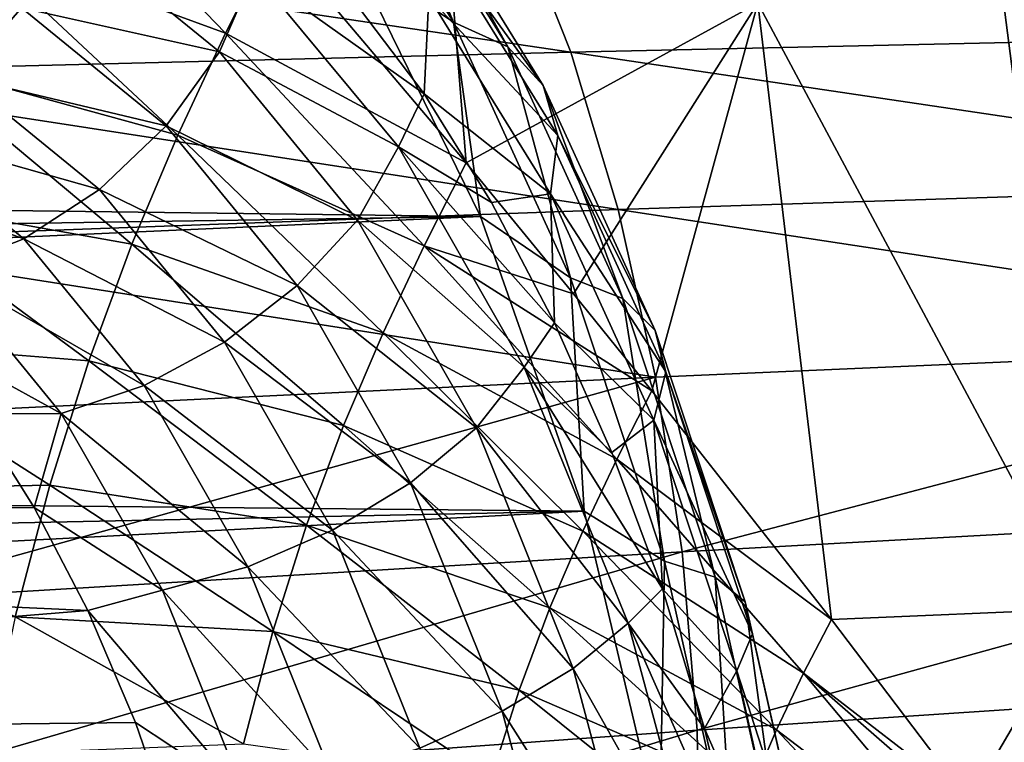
# Model space of a CAD drawing. Header units: metres. Extents: x -62 to 150, y -92 to 92.
# Tile 269 of 656: x 52.16 to 57.67, y -55.69 to -51.65. Entities that reach past the tile are written whole.
import ezdxf

# ---------------------------------------------------------------- set-up
doc = ezdxf.new("R2010")
doc.units = ezdxf.units.M
doc.layers.add('solid_500615', color=7, linetype='CONTINUOUS')

msp = doc.modelspace()

# ---------------------------------------------------------------- linework, layer by layer
at = {"layer": 'solid_500615'}
for points in [[(54.314785, -48.219372, 48.480385), (53.582428, -51.178249, 49.958046), (54.656784, -52.449593, 48.978039)], [(56.291866, -51.555855, 46.905476), (54.314785, -48.219372, 48.480385), (54.656784, -52.449593, 48.978039)], [(57.511253, -50.330688, 45.184723), (56.291866, -51.555855, 46.905476), (58.105389, -54.946568, 45.167938)], [(57.785698, -51.062046, 44.982071), (57.511253, -50.330688, 45.184723), (58.105389, -54.946568, 45.167938)], [(53.816456, -50.414337, 28.350708), (54.01672, -51.277042, 27.174192), (54.586933, -51.660725, 27.250351)], [(53.816456, -50.414337, 28.350708), (54.586933, -51.660725, 27.250351), (54.132446, -50.573895, 28.727304)], [(53.308823, -51.723137, 50.367569), (52.165005, -50.536976, 51.38306), (51.862602, -51.192204, 51.842812)], [(53.308823, -51.723137, 50.367569), (53.582428, -51.178249, 49.958046), (52.165005, -50.536976, 51.38306)], [(54.132446, -50.573895, 28.727304), (54.890099, -51.799538, 27.645262), (54.351528, -50.823265, 29.123476)], [(54.586933, -51.660725, 27.250351), (54.890099, -51.799538, 27.645262), (54.132446, -50.573895, 28.727304)], [(54.351528, -50.823265, 29.123476), (55.089138, -52.016483, 28.070061), (54.459068, -51.14579, 29.512766)], [(54.890099, -51.799538, 27.645262), (55.089138, -52.016483, 28.070061), (54.351528, -50.823265, 29.123476)], [(59.906319, -51.727215, 18.340166), (54.923328, -51.024681, 16.379013), (59.600945, -50.972675, 18.824293)], [(55.243561, -51.829163, 15.88064), (50.2113, -51.086109, 14.005143), (54.923328, -51.024681, 16.379013)], [(59.906319, -51.727215, 18.340166), (55.243561, -51.829163, 15.88064), (54.923328, -51.024681, 16.379013)], [(55.243561, -51.829163, 15.88064), (50.547543, -51.946377, 13.490861), (50.2113, -51.086109, 14.005143)], [(52.419926, -51.13187, 32.764488), (53.275066, -51.827087, 31.543219), (52.165722, -51.581364, 32.786217)], [(52.419926, -51.13187, 32.764488), (53.467411, -51.383072, 31.384727), (53.275066, -51.827087, 31.543219)], [(54.656784, -52.449593, 48.978039), (53.582428, -51.178249, 49.958046), (53.308823, -51.723137, 50.367569)], [(54.459068, -51.14579, 29.512766), (55.170757, -52.29707, 28.496372), (54.447891, -51.519928, 29.869175)], [(55.089138, -52.016483, 28.070061), (55.170757, -52.29707, 28.496372), (54.459068, -51.14579, 29.512766)], [(53.041897, -52.294506, 50.764126), (51.862602, -51.192204, 51.842812), (51.571117, -51.890705, 52.280998)], [(53.041897, -52.294506, 50.764126), (53.308823, -51.723137, 50.367569), (51.862602, -51.192204, 51.842812)], [(54.01672, -51.277042, 27.174192), (23.684385, -51.559376, 4.519424), (24.046759, -52.360786, 4.001901)], [(54.737808, -52.749004, 26.144371), (54.01672, -51.277042, 27.174192), (24.046759, -52.360786, 4.001901)], [(54.586933, -51.660725, 27.250351), (54.01672, -51.277042, 27.174192), (54.737808, -52.749004, 26.144371)], [(53.275066, -51.827087, 31.543219), (53.467411, -51.383072, 31.384727), (54.278679, -52.360477, 30.226116)], [(53.467411, -51.383072, 31.384727), (54.018215, -51.528851, 30.598095), (54.421135, -52.063549, 30.022669)], [(54.278679, -52.360477, 30.226116), (53.467411, -51.383072, 31.384727), (54.421135, -52.063549, 30.022669)], [(54.447891, -51.519928, 29.869175), (54.421135, -52.063549, 30.022669), (54.018215, -51.528851, 30.598095)], [(54.447891, -51.519928, 29.869175), (55.129505, -52.622562, 28.895731), (54.421135, -52.063549, 30.022669)], [(55.170757, -52.29707, 28.496372), (55.129505, -52.622562, 28.895731), (54.447891, -51.519928, 29.869175)], [(56.291866, -51.555855, 46.905476), (54.656784, -52.449593, 48.978039), (55.259304, -53.182819, 48.400772)], [(56.291866, -51.555855, 46.905476), (55.259304, -53.182819, 48.400772), (55.69709, -53.725418, 47.967918)], [(56.291866, -51.555855, 46.905476), (55.69709, -53.725418, 47.967918), (56.703419, -55.006607, 46.92683)], [(58.105389, -54.946568, 45.167938), (56.291866, -51.555855, 46.905476), (56.703419, -55.006607, 46.92683)], [(52.165722, -51.581364, 32.786217), (51.829441, -51.968704, 32.722858), (51.004047, -51.583118, 33.901642)], [(52.165722, -51.581364, 32.786217), (52.977524, -52.241341, 31.626848), (51.829441, -51.968704, 32.722858)], [(53.275066, -51.827087, 31.543219), (52.977524, -52.241341, 31.626848), (52.165722, -51.581364, 32.786217)], [(54.586933, -51.660725, 27.250351), (54.737808, -52.749004, 26.144371), (55.242256, -53.093399, 26.314453)], [(54.586933, -51.660725, 27.250351), (55.242256, -53.093399, 26.314453), (54.890099, -51.799538, 27.645262)], [(54.421478, -52.913776, 49.324249), (53.308823, -51.723137, 50.367569), (53.041897, -52.294506, 50.764126)], [(54.421478, -52.913776, 49.324249), (54.656784, -52.449593, 48.978039), (53.308823, -51.723137, 50.367569)], [(60.159595, -52.559319, 17.948267), (55.243561, -51.829163, 15.88064), (59.906319, -51.727215, 18.340166)], [(55.509617, -52.711418, 15.474875), (50.547543, -51.946377, 13.490861), (55.243561, -51.829163, 15.88064)], [(53.275066, -51.827087, 31.543219), (54.047977, -52.770634, 30.43939), (52.977524, -52.241341, 31.626848)], [(53.275066, -51.827087, 31.543219), (54.278679, -52.360477, 30.226116), (54.047977, -52.770634, 30.43939)], [(54.890099, -51.799538, 27.645262), (55.534515, -53.208366, 26.724943), (55.089138, -52.016483, 28.070061)], [(55.242256, -53.093399, 26.314453), (55.534515, -53.208366, 26.724943), (54.890099, -51.799538, 27.645262)], [(60.159595, -52.559319, 17.948267), (55.509617, -52.711418, 15.474875), (55.243561, -51.829163, 15.88064)], [(52.784744, -52.903896, 51.142433), (51.571117, -51.890705, 52.280998), (51.297497, -52.63937, 52.688236)], [(52.784744, -52.903896, 51.142433), (53.041897, -52.294506, 50.764126), (51.571117, -51.890705, 52.280998)], [(55.509617, -52.711418, 15.474875), (50.827255, -52.883289, 13.069962), (50.547543, -51.946377, 13.490861)], [(51.829441, -51.968704, 32.722858), (52.603889, -52.598316, 31.616829), (51.433537, -52.268028, 32.57864)], [(52.977524, -52.241341, 31.626848), (52.603889, -52.598316, 31.616829), (51.829441, -51.968704, 32.722858)], [(54.278679, -52.360477, 30.226116), (54.421135, -52.063549, 30.022669), (54.799156, -52.670612, 29.482796)], [(55.129505, -52.622562, 28.895731), (54.799156, -52.670612, 29.482796), (54.421135, -52.063549, 30.022669)], [(55.089138, -52.016483, 28.070061), (55.716503, -53.388039, 27.174088), (55.170757, -52.29707, 28.496372)], [(55.534515, -53.208366, 26.724943), (55.716503, -53.388039, 27.174088), (55.089138, -52.016483, 28.070061)], [(51.433537, -52.268028, 32.57864), (52.179123, -52.874176, 31.513832), (51.004452, -52.459343, 32.363194)], [(52.603889, -52.598316, 31.616829), (52.179123, -52.874176, 31.513832), (51.433537, -52.268028, 32.57864)], [(52.977524, -52.241341, 31.626848), (53.711254, -53.137062, 30.578968), (52.603889, -52.598316, 31.616829)], [(54.047977, -52.770634, 30.43939), (53.711254, -53.137062, 30.578968), (52.977524, -52.241341, 31.626848)], [(54.191837, -53.400795, 49.659538), (53.041897, -52.294506, 50.764126), (52.784744, -52.903896, 51.142433)], [(54.191837, -53.400795, 49.659538), (54.421478, -52.913776, 49.324249), (53.041897, -52.294506, 50.764126)], [(55.170757, -52.29707, 28.496372), (55.776073, -53.620422, 27.631891), (55.129505, -52.622562, 28.895731)], [(55.716503, -53.388039, 27.174088), (55.776073, -53.620422, 27.631891), (55.170757, -52.29707, 28.496372)], [(54.737808, -52.749004, 26.144371), (24.046759, -52.360786, 4.001901), (24.37195, -53.209293, 3.53748)], [(54.047977, -52.770634, 30.43939), (54.278679, -52.360477, 30.226116), (54.982796, -53.594315, 29.22053)], [(54.278679, -52.360477, 30.226116), (54.799156, -52.670612, 29.482796), (55.152584, -53.345375, 28.978052)], [(54.982796, -53.594315, 29.22053), (54.278679, -52.360477, 30.226116), (55.152584, -53.345375, 28.978052)], [(55.259304, -53.182819, 48.400772), (54.656784, -52.449593, 48.978039), (54.421478, -52.913776, 49.324249)], [(52.179123, -52.874176, 31.513832), (51.731586, -53.050491, 31.324736), (51.004452, -52.459343, 32.363194)], [(60.357616, -53.447464, 17.654675), (55.509617, -52.711418, 15.474875), (60.159595, -52.559319, 17.948267)], [(52.603889, -52.598316, 31.616829), (53.303864, -53.452827, 30.617163), (52.179123, -52.874176, 31.513832)], [(53.711254, -53.137062, 30.578968), (53.303864, -53.452827, 30.617163), (52.603889, -52.598316, 31.616829)], [(52.543587, -53.557343, 51.494503), (51.297497, -52.63937, 52.688236), (51.048153, -53.438461, 53.05579)], [(52.543587, -53.557343, 51.494503), (52.784744, -52.903896, 51.142433), (51.297497, -52.63937, 52.688236)], [(55.129505, -52.622562, 28.895731), (55.152584, -53.345375, 28.978052), (54.799156, -52.670612, 29.482796)], [(55.129505, -52.622562, 28.895731), (55.709244, -53.889996, 28.067778), (55.152584, -53.345375, 28.978052)], [(55.776073, -53.620422, 27.631891), (55.709244, -53.889996, 28.067778), (55.129505, -52.622562, 28.895731)], [(55.718235, -53.649994, 15.167718), (50.827255, -52.883289, 13.069962), (55.509617, -52.711418, 15.474875)], [(60.357616, -53.447464, 17.654675), (55.718235, -53.649994, 15.167718), (55.509617, -52.711418, 15.474875)], [(54.737808, -52.749004, 26.144371), (24.37195, -53.209293, 3.53748), (24.657953, -54.099667, 3.129024)], [(55.317944, -54.399513, 25.315851), (54.737808, -52.749004, 26.144371), (24.657953, -54.099667, 3.129024)], [(54.047977, -52.770634, 30.43939), (54.715164, -53.933842, 29.486546), (53.711254, -53.137062, 30.578968)], [(54.047977, -52.770634, 30.43939), (54.982796, -53.594315, 29.22053), (54.715164, -53.933842, 29.486546)], [(55.242256, -53.093399, 26.314453), (54.737808, -52.749004, 26.144371), (55.317944, -54.399513, 25.315851)], [(55.718235, -53.649994, 15.167718), (51.04723, -53.876305, 12.748144), (50.827255, -52.883289, 13.069962)], [(52.179123, -52.874176, 31.513832), (52.853008, -53.696838, 30.551424), (51.731586, -53.050491, 31.324736)], [(53.303864, -53.452827, 30.617163), (52.853008, -53.696838, 30.551424), (52.179123, -52.874176, 31.513832)], [(53.970718, -53.920544, 49.979713), (52.784744, -52.903896, 51.142433), (52.543587, -53.557343, 51.494503)], [(53.970718, -53.920544, 49.979713), (54.191837, -53.400795, 49.659538), (52.784744, -52.903896, 51.142433)], [(55.501125, -54.108707, 48.252529), (54.421478, -52.913776, 49.324249), (54.191837, -53.400795, 49.659538)], [(55.69709, -53.725418, 47.967918), (55.259304, -53.182819, 48.400772), (54.421478, -52.913776, 49.324249)], [(55.501125, -54.108707, 48.252529), (55.69709, -53.725418, 47.967918), (54.421478, -52.913776, 49.324249)], [(51.731586, -53.050491, 31.324736), (52.388798, -53.852798, 30.386139), (51.546677, -53.390148, 30.701777)], [(52.853008, -53.696838, 30.551424), (52.388798, -53.852798, 30.386139), (51.731586, -53.050491, 31.324736)], [(55.242256, -53.093399, 26.314453), (55.317944, -54.399513, 25.315851), (55.767784, -54.680359, 25.563921)], [(55.242256, -53.093399, 26.314453), (55.767784, -54.680359, 25.563921), (55.534515, -53.208366, 26.724943)], [(53.711254, -53.137062, 30.578968), (54.344627, -54.241314, 29.674421), (53.303864, -53.452827, 30.617163)], [(54.715164, -53.933842, 29.486546), (54.344627, -54.241314, 29.674421), (53.711254, -53.137062, 30.578968)], [(55.534515, -53.208366, 26.724943), (56.051292, -54.768906, 25.986904), (55.716503, -53.388039, 27.174088)], [(55.767784, -54.680359, 25.563921), (56.051292, -54.768906, 25.986904), (55.534515, -53.208366, 26.724943)], [(52.388798, -53.852798, 30.386139), (51.90609, -53.854874, 30.188486), (51.546677, -53.390148, 30.701777)], [(54.982796, -53.594315, 29.22053), (55.152584, -53.345375, 28.978052), (55.474144, -54.072025, 28.518812)], [(55.709244, -53.889996, 28.067778), (55.474144, -54.072025, 28.518812), (55.152584, -53.345375, 28.978052)], [(55.716503, -53.388039, 27.174088), (56.219612, -54.907295, 26.455574), (55.776073, -53.620422, 27.631891)], [(56.051292, -54.768906, 25.986904), (56.219612, -54.907295, 26.455574), (55.716503, -53.388039, 27.174088)], [(52.324154, -54.255032, 51.812851), (51.048153, -53.438461, 53.05579), (50.828835, -54.282314, 53.375767)], [(52.324154, -54.255032, 51.812851), (52.543587, -53.557343, 51.494503), (51.048153, -53.438461, 53.05579)], [(55.310074, -54.511185, 48.528065), (54.191837, -53.400795, 49.659538), (53.970718, -53.920544, 49.979713)], [(55.310074, -54.511185, 48.528065), (55.501125, -54.108707, 48.252529), (54.191837, -53.400795, 49.659538)], [(53.303864, -53.452827, 30.617163), (53.908092, -54.506271, 29.754234), (52.853008, -53.696838, 30.551424)], [(54.344627, -54.241314, 29.674421), (53.908092, -54.506271, 29.754234), (53.303864, -53.452827, 30.617163)], [(55.866482, -54.627285, 14.963968), (55.718235, -53.649994, 15.167718), (60.357616, -53.447464, 17.654675)], [(60.497467, -54.373848, 17.464272), (55.866482, -54.627285, 14.963968), (60.357616, -53.447464, 17.654675)], [(53.763496, -54.478203, 50.278053), (52.543587, -53.557343, 51.494503), (52.324154, -54.255032, 51.812851)], [(53.763496, -54.478203, 50.278053), (53.970718, -53.920544, 49.979713), (52.543587, -53.557343, 51.494503)], [(54.715164, -53.933842, 29.486546), (54.982796, -53.594315, 29.22053), (55.564232, -55.02795, 28.390152)], [(54.982796, -53.594315, 29.22053), (55.474144, -54.072025, 28.518812), (55.756573, -54.834743, 28.115463)], [(55.564232, -55.02795, 28.390152), (54.982796, -53.594315, 29.22053), (55.756573, -54.834743, 28.115463)], [(51.204613, -54.908539, 12.529997), (51.04723, -53.876305, 12.748144), (55.718235, -53.649994, 15.167718)], [(55.866482, -54.627285, 14.963968), (51.204613, -54.908539, 12.529997), (55.718235, -53.649994, 15.167718)], [(55.776073, -53.620422, 27.631891), (56.261501, -55.086285, 26.938629), (55.709244, -53.889996, 28.067778)], [(56.219612, -54.907295, 26.455574), (56.261501, -55.086285, 26.938629), (55.776073, -53.620422, 27.631891)], [(52.853008, -53.696838, 30.551424), (53.434719, -54.711018, 29.720655), (52.388798, -53.852798, 30.386139)], [(53.908092, -54.506271, 29.754234), (53.434719, -54.711018, 29.720655), (52.853008, -53.696838, 30.551424)], [(56.703419, -55.006607, 46.92683), (55.69709, -53.725418, 47.967918), (55.501125, -54.108707, 48.252529)], [(51.90609, -53.854874, 30.188486), (52.23764, -54.37878, 29.714979), (42.952415, -54.517235, 23.383024)], [(52.388798, -53.852798, 30.386139), (52.23764, -54.37878, 29.714979), (51.90609, -53.854874, 30.188486)], [(52.388798, -53.852798, 30.386139), (52.956116, -54.841885, 29.575928), (52.23764, -54.37878, 29.714979)], [(53.434719, -54.711018, 29.720655), (52.956116, -54.841885, 29.575928), (52.388798, -53.852798, 30.386139)], [(55.126213, -54.940956, 48.791424), (53.970718, -53.920544, 49.979713), (53.763496, -54.478203, 50.278053)], [(55.126213, -54.940956, 48.791424), (55.310074, -54.511185, 48.528065), (53.970718, -53.920544, 49.979713)], [(54.715164, -53.933842, 29.486546), (55.256363, -55.281368, 28.713638), (54.344627, -54.241314, 29.674421)], [(54.715164, -53.933842, 29.486546), (55.564232, -55.02795, 28.390152), (55.256363, -55.281368, 28.713638)], [(55.709244, -53.889996, 28.067778), (55.756573, -54.834743, 28.115463), (55.474144, -54.072025, 28.518812)], [(55.709244, -53.889996, 28.067778), (56.174156, -55.293915, 27.403811), (55.756573, -54.834743, 28.115463)], [(56.261501, -55.086285, 26.938629), (56.174156, -55.293915, 27.403811), (55.709244, -53.889996, 28.067778)], [(55.317944, -54.399513, 25.315851), (24.657953, -54.099667, 3.129024), (24.903006, -55.026417, 2.779052)], [(56.546494, -55.307438, 47.152187), (55.501125, -54.108707, 48.252529), (55.310074, -54.511185, 48.528065)], [(56.546494, -55.307438, 47.152187), (56.703419, -55.006607, 46.92683), (55.501125, -54.108707, 48.252529)], [(52.131569, -54.991928, 52.090675), (52.324154, -54.255032, 51.812851), (50.828835, -54.282314, 53.375767)], [(53.575127, -55.073898, 50.548244), (52.324154, -54.255032, 51.812851), (52.131569, -54.991928, 52.090675)], [(53.575127, -55.073898, 50.548244), (53.763496, -54.478203, 50.278053), (52.324154, -54.255032, 51.812851)], [(54.344627, -54.241314, 29.674421), (54.858391, -55.520538, 28.940689), (53.908092, -54.506271, 29.754234)], [(55.256363, -55.281368, 28.713638), (54.858391, -55.520538, 28.940689), (54.344627, -54.241314, 29.674421)], [(52.23764, -54.37878, 29.714979), (52.538143, -54.956825, 29.285818), (42.952415, -54.517235, 23.383024)], [(52.956116, -54.841885, 29.575928), (52.538143, -54.956825, 29.285818), (52.23764, -54.37878, 29.714979)], [(55.950943, -55.625931, 14.86822), (55.866482, -54.627285, 14.963968), (60.497467, -54.373848, 17.464272)], [(60.575668, -55.320923, 17.381691), (55.950943, -55.625931, 14.86822), (60.497467, -54.373848, 17.464272)], [(55.317944, -54.399513, 25.315851), (24.903006, -55.026417, 2.779052), (25.105598, -55.983829, 2.489721)], [(55.74284, -56.187923, 24.709034), (55.317944, -54.399513, 25.315851), (25.105598, -55.983829, 2.489721)], [(55.767784, -54.680359, 25.563921), (55.317944, -54.399513, 25.315851), (55.74284, -56.187923, 24.709034)], [(54.95401, -55.402328, 49.037083), (53.763496, -54.478203, 50.278053), (53.575127, -55.073898, 50.548244)], [(54.95401, -55.402328, 49.037083), (55.126213, -54.940956, 48.791424), (53.763496, -54.478203, 50.278053)], [(52.538143, -54.956825, 29.285818), (43.505562, -55.692257, 22.593044), (42.952415, -54.517235, 23.383024)], [(53.908092, -54.506271, 29.754234), (54.39822, -55.726635, 29.05426), (53.434719, -54.711018, 29.720655)], [(54.858391, -55.520538, 28.940689), (54.39822, -55.726635, 29.05426), (53.908092, -54.506271, 29.754234)], [(56.394943, -55.625305, 47.369053), (55.310074, -54.511185, 48.528065), (55.126213, -54.940956, 48.791424)], [(56.394943, -55.625305, 47.369053), (56.546494, -55.307438, 47.152187), (55.310074, -54.511185, 48.528065)], [(51.296143, -55.963306, 12.419937), (51.204613, -54.908539, 12.529997), (55.866482, -54.627285, 14.963968)], [(55.950943, -55.625931, 14.86822), (51.296143, -55.963306, 12.419937), (55.866482, -54.627285, 14.963968)], [(53.434719, -54.711018, 29.720655), (53.906578, -55.885902, 29.04677), (52.956116, -54.841885, 29.575928)], [(54.39822, -55.726635, 29.05426), (53.906578, -55.885902, 29.04677), (53.434719, -54.711018, 29.720655)], [(55.767784, -54.680359, 25.563921), (55.74284, -56.187923, 24.709034), (56.151779, -56.386147, 25.01552)], [(55.767784, -54.680359, 25.563921), (56.151779, -56.386147, 25.01552), (56.051292, -54.768906, 25.986904)], [(56.051292, -54.768906, 25.986904), (56.428898, -56.446301, 25.447634), (56.219612, -54.907295, 26.455574)], [(56.151779, -56.386147, 25.01552), (56.428898, -56.446301, 25.447634), (56.051292, -54.768906, 25.986904)], [(52.956116, -54.841885, 29.575928), (53.416302, -55.987701, 28.918715), (52.538143, -54.956825, 29.285818)], [(53.906578, -55.885902, 29.04677), (53.416302, -55.987701, 28.918715), (52.956116, -54.841885, 29.575928)], [(55.564232, -55.02795, 28.390152), (55.756573, -54.834743, 28.115463), (55.992733, -55.618004, 27.778193)], [(56.174156, -55.293915, 27.403811), (55.992733, -55.618004, 27.778193), (55.756573, -54.834743, 28.115463)], [(56.219612, -54.907295, 26.455574), (56.587227, -56.540314, 25.930569), (56.261501, -55.086285, 26.938629)], [(56.428898, -56.446301, 25.447634), (56.587227, -56.540314, 25.930569), (56.219612, -54.907295, 26.455574)], [(52.538143, -54.956825, 29.285818), (52.804703, -55.583435, 28.905134), (43.505562, -55.692257, 22.593044)], [(53.416302, -55.987701, 28.918715), (52.804703, -55.583435, 28.905134), (52.538143, -54.956825, 29.285818)], [(56.249195, -55.964863, 47.5765), (55.126213, -54.940956, 48.791424), (54.95401, -55.402328, 49.037083)], [(56.249195, -55.964863, 47.5765), (56.394943, -55.625305, 47.369053), (55.126213, -54.940956, 48.791424)], [(58.105389, -54.946568, 45.167938), (56.703419, -55.006607, 46.92683), (57.475643, -56.024601, 46.080597)], [(58.105389, -54.946568, 45.167938), (57.475643, -56.024601, 46.080597), (57.670467, -56.286564, 45.860096)], [(58.105389, -54.946568, 45.167938), (57.670467, -56.286564, 45.860096), (58.605438, -57.574703, 44.759594)], [(53.410038, -55.703236, 50.784508), (52.131569, -54.991928, 52.090675), (51.969818, -55.759266, 52.322563)], [(53.410038, -55.703236, 50.784508), (53.575127, -55.073898, 50.548244), (52.131569, -54.991928, 52.090675)], [(55.256363, -55.281368, 28.713638), (55.564232, -55.02795, 28.390152), (55.976566, -56.560425, 27.801279)], [(55.564232, -55.02795, 28.390152), (55.992733, -55.618004, 27.778193), (56.184906, -56.426781, 27.50374)], [(55.976566, -56.560425, 27.801279), (55.564232, -55.02795, 28.390152), (56.184906, -56.426781, 27.50374)], [(57.475643, -56.024601, 46.080597), (56.703419, -55.006607, 46.92683), (56.546494, -55.307438, 47.152187)], [(54.797569, -55.895382, 49.259827), (53.575127, -55.073898, 50.548244), (53.410038, -55.703236, 50.784508)], [(54.797569, -55.895382, 49.259827), (54.95401, -55.402328, 49.037083), (53.575127, -55.073898, 50.548244)], [(56.261501, -55.086285, 26.938629), (56.616192, -56.661907, 26.432076), (56.174156, -55.293915, 27.403811)], [(56.587227, -56.540314, 25.930569), (56.616192, -56.661907, 26.432076), (56.261501, -55.086285, 26.938629)], [(55.256363, -55.281368, 28.713638), (55.655121, -56.772266, 28.14415), (54.858391, -55.520538, 28.940689)], [(55.256363, -55.281368, 28.713638), (55.976566, -56.560425, 27.801279), (55.655121, -56.772266, 28.14415)], [(55.967445, -56.624798, 14.886065), (55.950943, -55.625931, 14.86822), (60.575668, -55.320923, 17.381691)], [(60.588009, -56.267517, 17.412525), (55.967445, -56.624798, 14.886065), (60.575668, -55.320923, 17.381691)], [(56.174156, -55.293915, 27.403811), (56.513863, -56.802963, 26.918663), (55.992733, -55.618004, 27.778193)], [(56.616192, -56.661907, 26.432076), (56.513863, -56.802963, 26.918663), (56.174156, -55.293915, 27.403811)], [(57.556637, -56.509289, 46.023205), (56.546494, -55.307438, 47.152187), (56.394943, -55.625305, 47.369053)], [(57.670467, -56.286564, 45.860096), (57.475643, -56.024601, 46.080597), (56.546494, -55.307438, 47.152187)], [(57.556637, -56.509289, 46.023205), (57.670467, -56.286564, 45.860096), (56.546494, -55.307438, 47.152187)], [(56.112755, -56.32954, 47.770161), (54.95401, -55.402328, 49.037083), (54.797569, -55.895382, 49.259827)], [(56.112755, -56.32954, 47.770161), (56.249195, -55.964863, 47.5765), (54.95401, -55.402328, 49.037083)], [(54.858391, -55.520538, 28.940689), (55.236942, -56.935867, 28.400064), (54.39822, -55.726635, 29.05426)], [(55.655121, -56.772266, 28.14415), (55.236942, -56.935867, 28.400064), (54.858391, -55.520538, 28.940689)], [(52.804703, -55.583435, 28.905134), (53.034748, -56.252579, 28.576595), (43.505562, -55.692257, 22.593044)], [(53.416302, -55.987701, 28.918715), (53.034748, -56.252579, 28.576595), (52.804703, -55.583435, 28.905134)], [(51.317852, -57.020344, 12.423336), (51.296143, -55.963306, 12.419937), (55.950943, -55.625931, 14.86822)], [(55.967445, -56.624798, 14.886065), (51.317852, -57.020344, 12.423336), (55.950943, -55.625931, 14.86822)], [(56.513863, -56.802963, 26.918663), (56.184906, -56.426781, 27.50374), (55.992733, -55.618004, 27.778193)], [(57.445187, -56.742493, 46.18203), (56.394943, -55.625305, 47.369053), (56.249195, -55.964863, 47.5765)], [(57.445187, -56.742493, 46.18203), (57.556637, -56.509289, 46.023205), (56.394943, -55.625305, 47.369053)], [(53.034748, -56.252579, 28.576595), (43.916573, -57.032803, 22.006063), (43.505562, -55.692257, 22.593044)]]:
    msp.add_3dface(points, dxfattribs=at)

doc.saveas('drawing.dxf')
